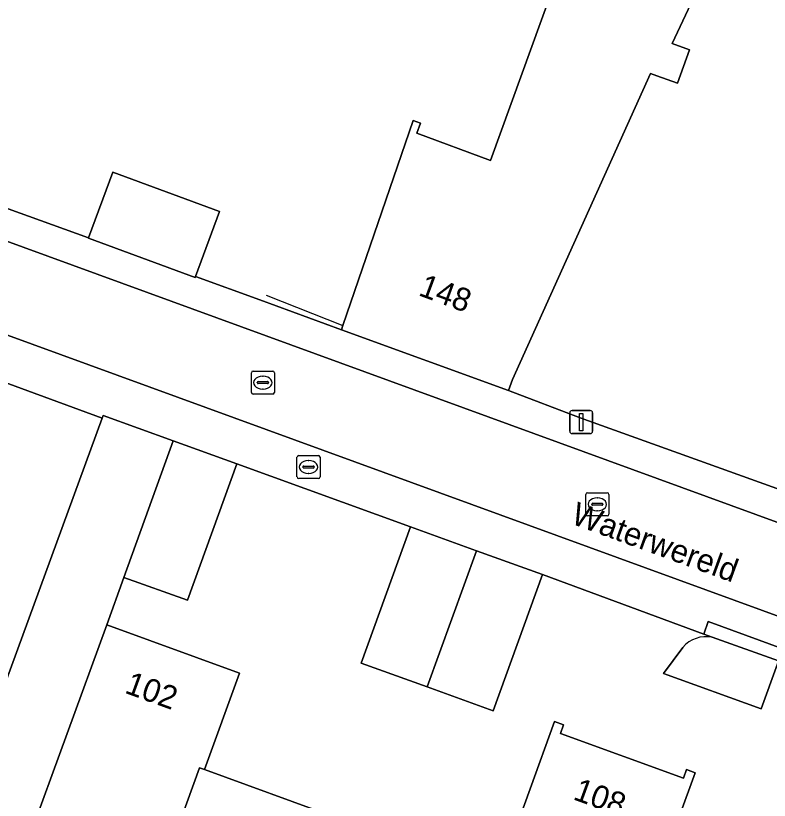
# Model space of a CAD drawing. Extents: x 155275 to 156265, y 382654 to 383635.
# Drawn here: x 156052.35 to 156084.98, y 383113.28 to 383147.27 of the extents above; entities that cross this region are included whole.
import ezdxf

# ---------------------------------------------------------------- set-up
doc = ezdxf.new("R2010")
doc.units = 0
for name, color, linetype in [('IMGEO_Brandkraan', 7, 'Continuous'), ('IMGEO_Erf', 7, 'Continuous'), ('IMGEO_Groenvoorziening', 7, 'Continuous'), ('IMGEO_Haag', 7, 'Continuous'), ('IMGEO_Hek', 7, 'Continuous'), ('IMGEO_Kolk', 7, 'Continuous'), ('IMGEO_Lichtmast', 7, 'Continuous'), ('IMGEO_Openbare_ruimte_label', 7, 'Continuous'), ('IMGEO_Pand', 7, 'Continuous'), ('IMGEO_Pand_nummerreeks', 7, 'Continuous'), ('IMGEO_Rijbaan_lokaal_open', 7, 'Continuous'), ('IMGEO_Voetpad_open', 7, 'Continuous')]:
    doc.layers.add(name, color=color, linetype=linetype)

msp = doc.modelspace()

# ---------------------------------------------------------------- linework, layer by layer
at = {"layer": 'IMGEO_Brandkraan'}
for p, q in [((156064.531, 383127.294), (156064.531, 383128.146)), ((156064.606, 383128.22), (156065.458, 383128.22)), ((156065.019, 383128), (156065.044, 383128)), ((156065.532, 383128.146), (156065.532, 383127.294)), ((156064.79, 383127.714), (156064.79, 383127.726)), ((156065.228, 383127.677), (156064.83, 383127.677)), ((156064.833, 383127.763), (156065.231, 383127.763)), ((156065.274, 383127.726), (156065.274, 383127.714)), ((156065.042, 383127.44), (156065.017, 383127.44)), ((156065.458, 383127.22), (156064.606, 383127.22))]:
    msp.add_line(p, q, dxfattribs=at)
for points in [[(156064.531, 383127.294), (156064.531, 383128.146)], [(156064.606, 383128.22), (156065.458, 383128.22)], [(156065.532, 383128.146), (156065.532, 383127.294)], [(156065.458, 383127.22), (156064.606, 383127.22)]]:
    msp.add_lwpolyline(points, dxfattribs=at)
for centre, radius, start, end in [((156064.608, 383128.144), 0.0765, 91.552, 178.448), ((156064.608, 383128.144), 0.0765, 91.552, 178.448), ((156065.456, 383128.144), 0.0765, 1.552, 88.448), ((156065.456, 383128.144), 0.0765, 1.552, 88.448), ((156064.83, 383127.723), 0.0403, 85.8775, 175.7526), ((156064.827, 383127.713), 0.0366, 178.938, 274.7102), ((156065.231, 383127.72), 0.043, 264.8664, 352.4533), ((156065.235, 383127.725), 0.0386, 1.7309, 96.639), ((156064.608, 383127.296), 0.0765, 181.552, 268.448), ((156064.608, 383127.296), 0.0765, 181.552, 268.448), ((156065.456, 383127.296), 0.0765, 271.552, 358.448), ((156065.456, 383127.296), 0.0765, 271.552, 358.448)]:
    msp.add_arc(centre, radius, start, end, dxfattribs=at)
for centre, major_axis, ratio, start_param, end_param in [((156065.018, 383127.72), (-0.387, 0.002), 0.722429, 4.712389, 7.853982), ((156065.043, 383127.72), (-0.39, 0.002), 0.717154, 1.570796, 4.712389)]:
    msp.add_ellipse(centre, major_axis=major_axis, ratio=ratio, start_param=start_param, end_param=end_param, dxfattribs=at)
at = {"layer": 'IMGEO_Erf'}
for points in [[(156084.578, 383154.186), (156080.777, 383146.069), (156081.53, 383145.799), (156081.009, 383144.348), (156080.105, 383144.673), (156079.84, 383144.768), (156073.866, 383131.51), (156073.687, 383131.033), (156076.793, 383129.855), (156086.942, 383126.199)], [(156025.63, 383148.455), (156055.509, 383137.651), (156056.557, 383140.499), (156061.179, 383138.797), (156060.14, 383135.977), (156062.922, 383134.971), (156066.464, 383133.67), (156066.52, 383133.849), (156069.558, 383142.729), (156069.874, 383142.623), (156069.726, 383142.184), (156072.908, 383140.999), (156076.014, 383149.574)], [(156045.295, 383108.918), (156048.84, 383118.78), (156051.667, 383117.745), (156056.097, 383129.843), (156051.611, 383131.489), (156051.571, 383131.376), (156050.212, 383127.677), (156047.782, 383128.57), (156049.14, 383132.268), (156043.962, 383134.17), (156041.89, 383128.464), (156038.974, 383129.523), (156041.112, 383135.411), (156036.559, 383137.028), (156034.41, 383131.127), (156031.366, 383132.235), (156033.539, 383138.203), (156030.97, 383139.12), (156026.352, 383140.769), (156026.21, 383140.819)], [(156082.505, 383120.343), (156082.144, 383120.476), (156075.16, 383123.061), (156073.026, 383117.159), (156070.17, 383118.192), (156067.314, 383119.225), (156069.449, 383125.127), (156061.924, 383127.861), (156059.789, 383121.947), (156057.042, 383122.939), (156056.292, 383120.877), (156062.044, 383118.789), (156060.529, 383114.615), (156066.14, 383112.566)], [(156085.327, 383119.201), (156084.628, 383117.247), (156080.394, 383118.776), (156081.233, 383119.9)], [(156073.567, 383110.862), (156075.684, 383116.693), (156076.07, 383116.554), (156075.935, 383116.179), (156081.262, 383114.241), (156081.399, 383114.616), (156081.775, 383114.479), (156078.936, 383106.706)]]:
    msp.add_lwpolyline(points, dxfattribs=at)
msp.add_arc((156082.235, 383119.071), 1.3, 78.0047, 140.3987, dxfattribs=at)
at = {"layer": 'IMGEO_Groenvoorziening'}
msp.add_lwpolyline([(156085.369, 383119.318), (156085.559, 383119.848), (156082.337, 383121.025), (156082.144, 383120.476), (156082.505, 383120.343)], close=True, dxfattribs=at)
at = {"layer": 'IMGEO_Haag'}
msp.add_lwpolyline([(156085.369, 383119.318), (156085.559, 383119.848), (156082.337, 383121.025), (156082.144, 383120.476), (156082.505, 383120.343)], close=True, dxfattribs=at)
at = {"layer": 'IMGEO_Hek'}
for points in [[(156063.2, 383135.166), (156066.52, 383133.849)], [(156056.097, 383129.843), (156051.611, 383131.489)], [(156076.793, 383129.855), (156086.942, 383126.199)], [(156069.449, 383125.127), (156061.924, 383127.861)]]:
    msp.add_lwpolyline(points, dxfattribs=at)
at = {"layer": 'IMGEO_Kolk'}
for p, q in [((156062.555, 383130.951), (156062.555, 383131.803)), ((156062.63, 383131.877), (156063.482, 383131.877)), ((156063.556, 383131.803), (156063.556, 383130.951)), ((156062.814, 383131.371), (156062.814, 383131.383)), ((156062.857, 383131.42), (156063.255, 383131.42)), ((156063.043, 383131.657), (156063.068, 383131.657)), ((156063.298, 383131.383), (156063.298, 383131.371)), ((156063.252, 383131.334), (156062.854, 383131.334)), ((156063.066, 383131.097), (156063.041, 383131.097)), ((156063.482, 383130.877), (156062.63, 383130.877)), ((156077.107, 383126.605), (156077.959, 383126.605)), ((156077.032, 383125.679), (156077.032, 383126.531)), ((156077.52, 383126.385), (156077.545, 383126.385)), ((156078.033, 383126.531), (156078.033, 383125.679)), ((156077.291, 383126.099), (156077.291, 383126.111)), ((156077.729, 383126.062), (156077.331, 383126.062)), ((156077.334, 383126.148), (156077.732, 383126.148)), ((156077.775, 383126.111), (156077.775, 383126.099)), ((156077.959, 383125.605), (156077.107, 383125.605)), ((156077.543, 383125.825), (156077.518, 383125.825))]:
    msp.add_line(p, q, dxfattribs=at)
for points in [[(156062.555, 383130.951), (156062.555, 383131.803)], [(156062.63, 383131.877), (156063.482, 383131.877)], [(156063.556, 383131.803), (156063.556, 383130.951)], [(156063.482, 383130.877), (156062.63, 383130.877)], [(156077.107, 383126.605), (156077.959, 383126.605)], [(156077.032, 383125.679), (156077.032, 383126.531)], [(156078.033, 383126.531), (156078.033, 383125.679)], [(156077.959, 383125.605), (156077.107, 383125.605)]]:
    msp.add_lwpolyline(points, dxfattribs=at)
for centre, radius, start, end in [((156062.632, 383131.801), 0.0765, 91.552, 178.448), ((156062.632, 383131.801), 0.0765, 91.552, 178.448), ((156063.48, 383131.801), 0.0765, 1.552, 88.448), ((156063.48, 383131.801), 0.0765, 1.552, 88.448), ((156062.854, 383131.38), 0.0403, 85.8775, 175.7526), ((156062.851, 383131.37), 0.0366, 178.938, 274.7102), ((156063.255, 383131.377), 0.043, 264.8664, 352.4533), ((156063.259, 383131.382), 0.0386, 1.7309, 96.639), ((156062.632, 383130.953), 0.0765, 181.552, 268.448), ((156062.632, 383130.953), 0.0765, 181.552, 268.448), ((156063.48, 383130.953), 0.0765, 271.552, 358.448), ((156063.48, 383130.953), 0.0765, 271.552, 358.448), ((156077.109, 383126.529), 0.0765, 91.552, 178.448), ((156077.109, 383126.529), 0.0765, 91.552, 178.448), ((156077.957, 383126.529), 0.0765, 1.552, 88.448), ((156077.957, 383126.529), 0.0765, 1.552, 88.448), ((156077.331, 383126.108), 0.0403, 85.8775, 175.7526), ((156077.328, 383126.098), 0.0366, 178.938, 274.7102), ((156077.732, 383126.105), 0.043, 264.8664, 352.4533), ((156077.736, 383126.11), 0.0386, 1.7309, 96.639), ((156077.109, 383125.681), 0.0765, 181.552, 268.448), ((156077.109, 383125.681), 0.0765, 181.552, 268.448), ((156077.957, 383125.681), 0.0765, 271.552, 358.448), ((156077.957, 383125.681), 0.0765, 271.552, 358.448)]:
    msp.add_arc(centre, radius, start, end, dxfattribs=at)
for centre, major_axis, ratio, start_param, end_param in [((156063.042, 383131.377), (-0.387, 0.002), 0.722429, 4.712389, 7.853982), ((156063.067, 383131.377), (-0.39, 0.002), 0.717154, 1.570796, 4.712389), ((156077.519, 383126.105), (-0.387, 0.002), 0.722429, 4.712389, 7.853982), ((156077.544, 383126.105), (-0.39, 0.002), 0.717154, 1.570796, 4.712389)]:
    msp.add_ellipse(centre, major_axis=major_axis, ratio=ratio, start_param=start_param, end_param=end_param, dxfattribs=at)
at = {"layer": 'IMGEO_Lichtmast'}
for p, q in [((156076.338, 383129.268), (156076.338, 383130.068)), ((156076.338, 383130.068), (156076.338, 383129.268)), ((156076.438, 383130.168), (156077.228, 383130.168)), ((156077.228, 383130.168), (156076.438, 383130.168)), ((156077.328, 383130.068), (156077.328, 383129.268)), ((156077.328, 383129.268), (156077.328, 383130.068)), ((156077.228, 383129.168), (156076.438, 383129.168)), ((156076.438, 383129.168), (156077.228, 383129.168))]:
    msp.add_line(p, q, dxfattribs=at)
msp.add_lwpolyline([(156076.758, 383130.043), (156076.908, 383130.043), (156076.908, 383129.293), (156076.758, 383129.293), (156076.758, 383130.043)], dxfattribs=at)
for centre, start, end in [((156076.438, 383130.068), 90, 180), ((156076.438, 383130.068), 90, 180), ((156077.228, 383130.068), 0, 90), ((156077.228, 383130.068), 360, 90), ((156076.438, 383129.268), 180, 270), ((156076.438, 383129.268), 180, 270), ((156077.228, 383129.268), 270, 0), ((156077.228, 383129.268), 270, 0)]:
    msp.add_arc(centre, 0.1, start, end, dxfattribs=at)
at = {"layer": 'IMGEO_Pand'}
for points in [[(156080.105, 383144.673), (156081.009, 383144.348), (156081.53, 383145.799), (156080.777, 383146.069), (156084.578, 383154.186), (156074.713, 383157.793), (156072.222, 383150.523), (156072.523, 383150.409), (156072.663, 383150.779), (156076.014, 383149.574), (156072.908, 383140.999), (156069.726, 383142.184), (156069.874, 383142.623), (156069.558, 383142.729), (156066.52, 383133.849), (156066.464, 383133.67), (156073.687, 383131.033), (156073.866, 383131.51), (156079.84, 383144.768)], [(156056.557, 383140.499), (156055.509, 383137.651), (156055.504, 383137.637), (156060.125, 383135.935), (156060.14, 383135.977), (156061.179, 383138.797)], [(156056.292, 383120.877), (156057.042, 383122.939), (156059.177, 383128.851), (156056.136, 383129.948), (156056.097, 383129.843), (156051.667, 383117.745), (156048.84, 383118.78), (156045.295, 383108.918), (156051.166, 383106.777), (156052.862, 383111.468)], [(156059.177, 383128.851), (156057.042, 383122.939), (156059.789, 383121.947), (156061.924, 383127.861)], [(156070.17, 383118.192), (156072.304, 383124.094), (156069.449, 383125.127), (156067.314, 383119.225)], [(156070.17, 383118.192), (156073.026, 383117.159), (156075.16, 383123.061), (156072.304, 383124.094)], [(156062.044, 383118.789), (156056.292, 383120.877), (156052.862, 383111.468), (156053.776, 383111.137), (156058.203, 383109.535), (156058.419, 383109.457), (156060.315, 383114.693), (156060.529, 383114.615)], [(156077.844, 383103.706), (156074.834, 383104.794), (156075.93, 383107.801), (156078.936, 383106.706), (156081.775, 383114.479), (156081.399, 383114.616), (156081.262, 383114.241), (156075.935, 383116.179), (156076.07, 383116.554), (156075.684, 383116.693), (156073.567, 383110.862), (156069.622, 383100.054), (156068.609, 383097.246), (156068.986, 383097.104), (156069.332, 383098.045), (156074.971, 383096.009), (156074.804, 383095.006), (156075.179, 383094.874), (156075.838, 383098.158)], [(156066.14, 383112.566), (156060.529, 383114.615), (156060.315, 383114.693), (156058.419, 383109.457), (156058.203, 383109.535), (156056.473, 383104.758), (156062.504, 383102.575)]]:
    msp.add_lwpolyline(points, close=True, dxfattribs=at)
msp.add_lwpolyline([(156081.233, 383119.9), (156080.394, 383118.776), (156084.628, 383117.247), (156085.327, 383119.201), (156085.369, 383119.318), (156082.505, 383120.343)], dxfattribs=at)
msp.add_arc((156082.235, 383119.071), 1.3, 78.0047, 140.3987, dxfattribs=at)
at = {"layer": 'IMGEO_Rijbaan_lokaal_open'}
msp.add_lwpolyline([(156107.575, 383117.208), (156025.211, 383147.267), (156023.853, 383143.537), (156050.435, 383133.994), (156106.323, 383113.601)], close=True, dxfattribs=at)
at = {"layer": 'IMGEO_Voetpad_open'}
for points in [[(156086.942, 383126.199), (156076.793, 383129.855), (156073.687, 383131.033), (156066.464, 383133.67), (156062.922, 383134.971), (156060.14, 383135.977), (156060.125, 383135.935), (156055.504, 383137.637), (156055.509, 383137.651), (156025.63, 383148.455), (156024.264, 383148.949), (156019.556, 383150.651), (156015.561, 383152.095), (156014.151, 383152.605), (156013.627, 383151.189), (156012.329, 383147.679), (156011.767, 383146.16), (156008.682, 383137.817), (156007.649, 383135.001), (156007.094, 383133.488), (156002.636, 383121.155), (156002.283, 383119.87), (155998.834, 383110.312)], [(155988.629, 383078.321), (155989.904, 383081.846), (156015.13, 383150.933), (156019.183, 383149.44), (156021.116, 383148.743), (156025.211, 383147.267), (156107.575, 383117.208)], [(156106.323, 383113.601), (156050.435, 383133.994)], [(156051.611, 383131.489), (156056.097, 383129.843), (156056.136, 383129.948), (156059.177, 383128.851), (156061.924, 383127.861), (156069.449, 383125.127), (156072.304, 383124.094), (156075.16, 383123.061), (156082.144, 383120.476), (156082.337, 383121.025), (156085.559, 383119.848)]]:
    msp.add_lwpolyline(points, dxfattribs=at)

# ---------------------------------------------------------------- texts
at = {"layer": 'IMGEO_Openbare_ruimte_label'}
msp.add_text('Waterwereld', height=1, rotation=339.9337, dxfattribs=at).set_placement((156076.34, 383125.286))
at = {"layer": 'IMGEO_Pand_nummerreeks'}
for s, rotation, p in [('148', 339.66, (156069.748, 383135.173)), ('102', 340.0489, (156057.028, 383117.95)), ('108', 340.0083, (156076.44, 383113.335))]:
    msp.add_text(s, height=1, rotation=rotation, dxfattribs=at).set_placement(p)

doc.saveas('drawing.dxf')
